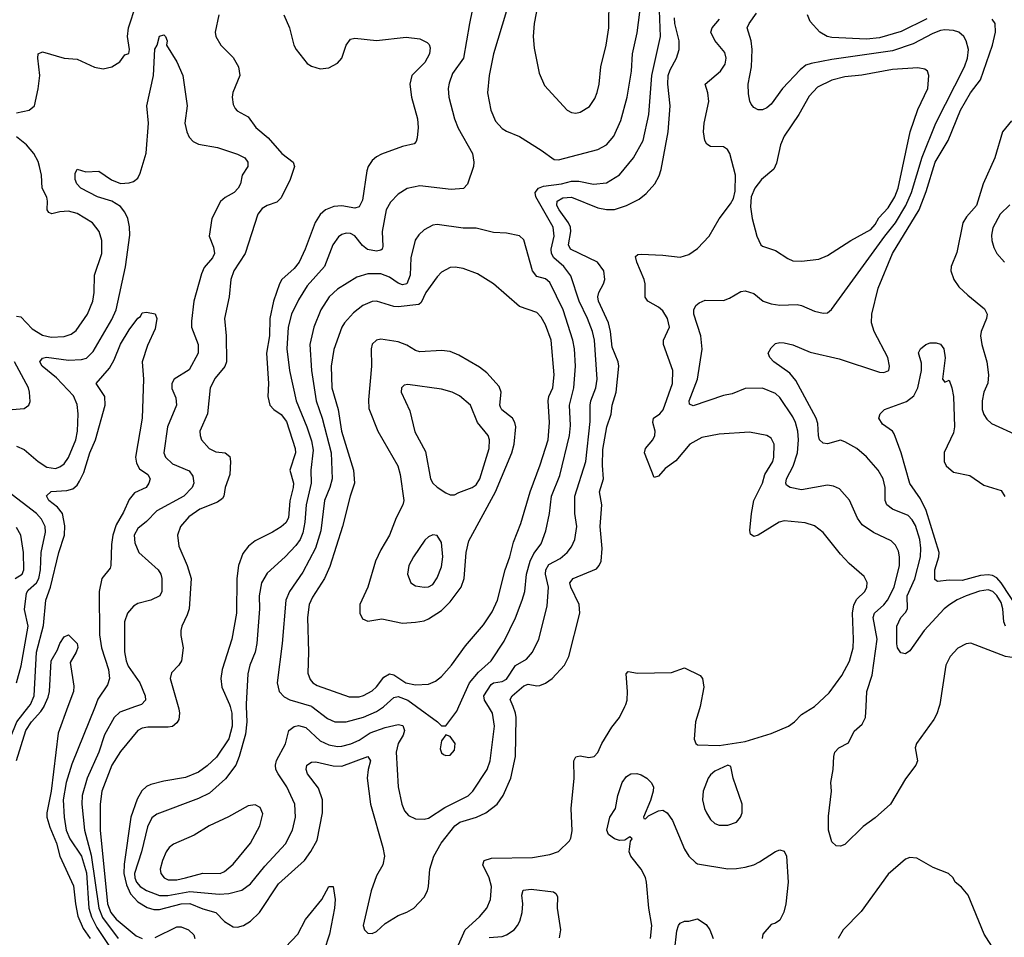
# Model space of a CAD drawing. Header units: inches. Extents: x 1682530 to 1839546, y 640742 to 791647.
# Tile 775 of 923: x 1782925 to 1787465, y 728936 to 733168. Entities that reach past the tile are written whole.
import ezdxf

# ---------------------------------------------------------------- set-up
doc = ezdxf.new("R2010")
doc.units = ezdxf.units.IN
doc.header["$MEASUREMENT"] = 0
doc.layers.add('B7782', color=7, linetype='Continuous')
doc.layers.add('B7783', color=7, linetype='Continuous')

msp = doc.modelspace()

# ---------------------------------------------------------------- linework, layer by layer
at = {"layer": 'B7782', "color": 5}
for points, elevation in [([(1782342.7, 730000), (1782425, 729965), (1782472.8, 729932.8), (1782627.4, 729867.4), (1782730, 729814.1), (1782790, 729797.3), (1782810, 729796), (1782830, 729799), (1782850, 729811), (1782870, 729834), (1782882.5, 729857.5), (1782911.4, 729930), (1782966.5, 730000)], 540), ([(1782910, 729750.8), (1782953.8, 729890), (1782979.6, 729930), (1783022.3, 729977.7), (1783037.2, 730000)], 520), ([(1783147.4, 730000), (1783102.9, 729877.1), (1783070.3, 729610), (1783049.8, 729510.2), (1783050.8, 729490), (1783064.1, 729444.1), (1783094.7, 729370), (1783110.5, 729310), (1783172.9, 729172.9), (1783181.9, 729090), (1783193.3, 729033.3), (1783217, 728977), (1783250, 728929.4)], 520), ([(1783272.4, 730000), (1783165.5, 729734.5), (1783138.9, 729650), (1783125.5, 729570), (1783130.5, 729489.5), (1783139.9, 729430), (1783156, 729390), (1783210.5, 729310.5), (1783232.6, 729232.6), (1783244.2, 729070), (1783255.4, 729030), (1783280.2, 728980.2), (1783390, 728817.3)], 540), ([(1783459.4, 730000), (1783386.5, 729973.5), (1783360.5, 729950), (1783316.1, 729870), (1783290.6, 729790), (1783236.6, 729670), (1783213.8, 729590), (1783211, 729550), (1783223.3, 729430), (1783254.9, 729314.9), (1783290.5, 729070), (1783306.6, 729026.6), (1783379, 728930)], 560), ([(1783656.3, 730000), (1783659.2, 729990), (1783662.5, 729970), (1783659.1, 729940.9), (1783650, 729924.4), (1783630, 729908.5), (1783610, 729904.3), (1783515.4, 729904.6), (1783490, 729899.8), (1783469.2, 729890), (1783390, 729792.8), (1783350.6, 729730), (1783304.5, 729610), (1783296.1, 729550), (1783295.8, 729430), (1783330, 729090), (1783345.4, 729050), (1783370, 729019), (1783462.1, 728942.1), (1783489.4, 728929.4)], 580), ([(1783895.2, 730000), (1783903.1, 729970), (1783904.7, 729910), (1783888.9, 729851.1), (1783833.2, 729766.8), (1783790, 729726.1), (1783750, 729697.5), (1783690, 729672.3), (1783590, 729655.7), (1783530, 729639.9), (1783510, 729630.5), (1783488.8, 729611.2), (1783466.8, 729573.2), (1783437.7, 729490), (1783406.9, 729273.1), (1783405.3, 729230), (1783417.4, 729177.4), (1783436.5, 729136.5), (1783470, 729099.7), (1783512.8, 729072.8), (1783543.8, 729063.8), (1783570, 729063.4), (1783669.8, 729090.2), (1783710, 729091.7), (1783770, 729066.9), (1783830.1, 729050.1), (1783870, 729008.6), (1783910, 728984.6), (1783930, 728982.5), (1783957.4, 728990), (1783990, 729010.8), (1784030.5, 729050), (1784118.4, 729181.6), (1784238, 729290), (1784268.1, 729331.9), (1784296.1, 729383.9), (1784321.9, 729510), (1784321.5, 729570), (1784302.9, 729622.9), (1784252.7, 729690), (1784245.6, 729710), (1784248.6, 729730), (1784270, 729743.5), (1784290, 729745), (1784370, 729726.8), (1784410, 729725.4), (1784530, 729768.9), (1784542.3, 729750), (1784531.3, 729710), (1784527.5, 729670), (1784541.9, 729550), (1784600.1, 729350), (1784607.2, 729310), (1784600.1, 729270), (1784570, 729218.7), (1784545.6, 729150), (1784508.5, 728990), (1784514.7, 728970), (1784530, 728954.7), (1784550, 728953.8), (1784570, 728962.9), (1784610, 728998.9), (1784670, 729036.9), (1784710, 729051.4), (1784743, 729070), (1784790, 729120.2), (1784805.7, 729150), (1784810.6, 729170), (1784815.9, 729250), (1784835, 729310), (1784867.7, 729370), (1784930.8, 729449.2), (1784953.8, 729466.2), (1785030.7, 729489.3), (1785074.2, 729510), (1785126.2, 729550), (1785154.7, 729590), (1785189.9, 729670.1), (1785211.2, 729770), (1785214, 729950), (1785211.2, 729970), (1785199.7, 730000)], 620), ([(1783969.1, 730000), (1783971.6, 729930), (1783966.8, 729873.2), (1783937.6, 729770), (1783921.5, 729730), (1783874.2, 729665.8), (1783799.8, 729600.2), (1783750, 729575.8), (1783556.6, 729503.4), (1783534.1, 729486), (1783514.5, 729445.5), (1783486.7, 729330), (1783454.5, 729230), (1783455.5, 729210), (1783462.9, 729190), (1783480.1, 729170), (1783510, 729151.6), (1783570, 729127.7), (1783607.8, 729127.8), (1783710, 729146.5), (1783845.4, 729134.6), (1783890, 729137.1), (1783950, 729153), (1783990, 729182.7), (1784055.5, 729264.5), (1784150, 729367.3), (1784183.2, 729430), (1784197.2, 729490), (1784193.9, 729550), (1784157, 729630), (1784116.1, 729690), (1784106.5, 729710), (1784104.5, 729730), (1784109.4, 729750.6), (1784150, 729828.5), (1784166.5, 729890), (1784190, 729908.6), (1784210, 729912), (1784243.8, 729903.8), (1784310, 729841.8), (1784350, 729823.8), (1784390, 729816.3), (1784410, 729816.8), (1784452.3, 729827.7), (1784490, 729845), (1784540.5, 729879.4), (1784610, 729902.9), (1784670, 729916.6), (1784692.2, 729912.2), (1784699.8, 729890), (1784692.5, 729867.5), (1784669.5, 729830), (1784660.9, 729790), (1784670.2, 729630), (1784686.9, 729550), (1784699.4, 729519.4), (1784717.1, 729497.1), (1784750, 729481.7), (1784790, 729480.8), (1784810, 729485.8), (1784885.8, 729534.2), (1784992.5, 729587.5), (1785014.5, 729610), (1785079.9, 729710), (1785095, 729750), (1785114.4, 729910), (1785105.2, 729970), (1785086.4, 730000)], 640), ([(1784272.2, 730000), (1784344.4, 729944.4), (1784378, 729930), (1784430, 729929.5), (1784510, 729951.1), (1784570, 729977.1), (1784601.8, 729998.2), (1784603.8, 730000)], 660), ([(1784755.4, 730000), (1784851, 729930), (1784870, 729911), (1784890, 729911), (1784941, 729979), (1784950.3, 730000)], 660), ([(1784930, 728859.6), (1784979.6, 728970), (1785044.6, 729030), (1785079.1, 729070), (1785095.8, 729110), (1785099.9, 729170), (1785089.9, 729210), (1785060.7, 729270), (1785066.2, 729290), (1785099.7, 729300.3), (1785290, 729303.5), (1785370, 729317.8), (1785410, 729331.6), (1785459.4, 729380.6), (1785466.4, 729393.6), (1785472.7, 729427.3), (1785468, 729530), (1785480.9, 729670), (1785479.8, 729750), (1785490, 729768.5), (1785495.3, 729770), (1785510, 729772.3), (1785550, 729765.6), (1785574, 729770), (1785590, 729788.7), (1785608.6, 729830), (1785654.9, 729905.1), (1785691.4, 729950), (1785715.7, 730000)], 580), ([(1786062.1, 730000), (1786060.2, 729990), (1786041.2, 729930), (1786035.5, 729850), (1786042.8, 729830), (1786050, 729824), (1786150, 729819.6), (1786270, 729838.2), (1786390, 729876.3), (1786470.4, 729909.6), (1786498, 729930), (1786530, 729962.7), (1786589.6, 730000)], 580), ([(1787164.9, 730000), (1787154.1, 729965.9), (1787140.2, 729939.8), (1787060.2, 729830), (1787053.8, 729810), (1787064.2, 729750), (1787057, 729730), (1787010, 729667), (1786939.6, 729550), (1786870, 729487.3), (1786813.7, 729446.3), (1786730, 729363.7), (1786710, 729356), (1786690, 729357.2), (1786670, 729375.3), (1786654, 729430), (1786653.8, 729493.8), (1786668.3, 729610), (1786664.4, 729650), (1786676.4, 729710), (1786678.2, 729770), (1786683.5, 729790), (1786701.3, 729810), (1786746.8, 729833.2), (1786773, 729887), (1786810, 729918.7), (1786825, 729950), (1786827.6, 730000)], 560), ([(1785834.3, 728930), (1785840.4, 728990), (1785826.3, 729070), (1785814.7, 729190), (1785810, 729211.6), (1785790.8, 729250), (1785743.5, 729310), (1785735.9, 729330), (1785740.7, 729379.3), (1785748.7, 729390), (1785738.6, 729398.6), (1785715.9, 729384.1), (1785690, 729381.8), (1785668.2, 729390), (1785640.5, 729410), (1785632.6, 729430), (1785646.6, 729490), (1785671.6, 729530), (1785683.1, 729590), (1785703.5, 729650), (1785723.2, 729676.8), (1785742.7, 729690), (1785770, 729691.6), (1785790, 729685.5), (1785817.2, 729670), (1785836.5, 729650), (1785847.1, 729630), (1785846.2, 729610), (1785833.7, 729566.4), (1785801.6, 729490), (1785802.8, 729482.8), (1785810, 729481.6), (1785824.4, 729495.6), (1785870, 729518.2), (1785890, 729522.2), (1785910, 729510.2), (1785934.6, 729474.6), (1785990, 729341.5), (1786010, 729309.2), (1786040.4, 729280.4), (1786050, 729275.2), (1786190, 729252.2), (1786230, 729253.2), (1786270, 729258.5), (1786310, 729270.3), (1786336.8, 729283.2), (1786410, 729331.8), (1786430, 729339.5), (1786450, 729333), (1786460.3, 729310), (1786467.6, 729190), (1786457.6, 729090), (1786448.7, 729051.3), (1786430, 729014), (1786410, 729001.2), (1786390, 728995.1), (1786352.2, 728950), (1786349.1, 728930)], 560), ([(1787418, 728878), (1787372.3, 728950), (1787299, 729130), (1787267, 729167), (1787239, 729190), (1787228.7, 729210), (1787208, 729230), (1787137.2, 729257.2), (1787061.1, 729301.1), (1787030, 729304.4), (1787010, 729296.4), (1786930, 729227.6), (1786805.1, 729054.9), (1786722.6, 728970), (1786698.9, 728930)], 580), ([(1784150, 728889.7), (1784207, 728950), (1784242.2, 729017.8), (1784318.4, 729110), (1784349.9, 729170), (1784370, 729170.2), (1784379.2, 729110), (1784376.1, 729070), (1784353.6, 728950), (1784327.1, 728870)], 580), ([(1785090, 728935.1), (1785150, 728939.8), (1785170, 728946.4), (1785204.5, 728970), (1785220.2, 728990), (1785230.5, 729010), (1785241.6, 729050), (1785244.3, 729090), (1785239.8, 729130), (1785247.1, 729152.9), (1785282.6, 729157.4), (1785385.7, 729145.7), (1785397.8, 729137.8), (1785404.6, 729124.6), (1785403, 729070), (1785418.5, 728970), (1785413.2, 728933.2)], 560), ([(1785944.8, 728870), (1785954.9, 728965.1), (1785962, 728990), (1785970, 729000.7), (1785990, 729010.6), (1786010, 729010.7), (1786050, 729021), (1786090, 728994), (1786107.3, 728970), (1786123, 728930)], 540), ([(1783550, 728935.3), (1783650, 728983.3), (1783670, 728984.2), (1783703.3, 728970), (1783727.3, 728947.3), (1783732.2, 728930)], 580)]:
    msp.add_lwpolyline(points, dxfattribs=dict(at, elevation=elevation))
for points, elevation in [([(1784890, 729868.7), (1784870, 729842), (1784864.2, 729804.2), (1784870, 729786.8), (1784879.3, 729779.3), (1784890, 729773.4), (1784910, 729776.3), (1784930, 729798.8), (1784932.6, 729830), (1784910, 729861.2)], 660), ([(1786190, 729729.2), (1786130, 729701.5), (1786110, 729685.1), (1786099.1, 729670), (1786076, 729610), (1786073.8, 729570), (1786082.3, 729530), (1786091.7, 729510), (1786110, 729479.3), (1786130, 729461.1), (1786150, 729453.1), (1786190, 729452.9), (1786230, 729467.2), (1786248.2, 729490), (1786256.4, 729510), (1786256.8, 729550), (1786214, 729670), (1786204, 729724)], 580), ([(1784010, 729546), (1783978, 729542), (1783888.2, 729491.8), (1783798.7, 729450), (1783730, 729406.3), (1783634.3, 729365.7), (1783614.9, 729350), (1783600.7, 729330), (1783583, 729290), (1783572.8, 729250), (1783576.5, 729230), (1783591.5, 729210), (1783610, 729200.8), (1783650, 729200.1), (1783690, 729209.3), (1783770, 729230.8), (1783850, 729230.1), (1783870, 729239.4), (1783910, 729273), (1783989, 729370), (1784032.4, 729450), (1784045.4, 729505.4), (1784033.6, 729533.6)], 660)]:
    msp.add_lwpolyline(points, close=True, dxfattribs=dict(at, elevation=elevation))
at = {"layer": 'B7783', "color": 5}
for points, elevation in [([(1785325.2, 733294.8), (1785297.7, 733150), (1785292, 733090), (1785296.7, 733036.7), (1785321, 732921), (1785344.8, 732864.8), (1785450, 732750.2), (1785470, 732739.7), (1785490, 732736.5), (1785510, 732740.7), (1785552.2, 732767.8), (1785576.2, 732803.8), (1785587.9, 732832.1), (1785597, 732870), (1785604.9, 732950), (1785629.8, 733050.2), (1785641.3, 733130), (1785642.8, 733270)], 680), ([(1782910, 732737.5), (1782968.9, 732751.1), (1782992.6, 732770), (1783010.7, 732849.3), (1783017.4, 732910), (1783008.4, 732990), (1783010, 733010.7), (1783030, 733019.5), (1783130, 732990.3), (1783190, 732984.9), (1783270, 732948.2), (1783310, 732940.7), (1783350, 732950.7), (1783387, 732973), (1783410, 733006), (1783428.9, 733011.1), (1783431.2, 733030), (1783421.5, 733090), (1783426, 733130), (1783462.2, 733237.8)], 580), ([(1785169.1, 733209.1), (1785109.3, 733010), (1785090.2, 732910.2), (1785081.6, 732830), (1785097.5, 732750), (1785119.5, 732699.5), (1785150, 732665.5), (1785170, 732652.9), (1785230, 732628.8), (1785330, 732566.3), (1785390, 732522.4), (1785410, 732521.6), (1785590, 732568.7), (1785630, 732590.2), (1785664.2, 732630), (1785697.4, 732702.6), (1785726.5, 732810), (1785745.6, 732930), (1785751.1, 733010), (1785772.4, 733107.6), (1785789.9, 733250)], 660), ([(1785012, 733210), (1784998.5, 733150), (1784971.8, 732990), (1784920.6, 732919.4), (1784904.9, 732875.1), (1784901.3, 732850), (1784903.7, 732810), (1784929.4, 732710), (1784947.2, 732667.2), (1785012.4, 732550), (1785019.1, 732510), (1785016.9, 732490), (1784990.2, 732409.8), (1784971, 732389), (1784914.8, 732385.2), (1784770, 732402), (1784711, 732389), (1784670, 732363.5), (1784634.1, 732325.9), (1784615.4, 732290), (1784595.9, 732190), (1784598.9, 732121), (1784596.9, 732110), (1784590, 732104.4), (1784570, 732100.2), (1784528.5, 732108.5), (1784505.8, 732125.8), (1784470, 732171.3), (1784450, 732181.4), (1784430, 732183.2), (1784410, 732177), (1784394.3, 732165.7), (1784369.5, 732130), (1784330.8, 732030), (1784250, 731939.8), (1784210, 731875.1), (1784177.6, 731810), (1784163.6, 731750), (1784156.6, 731650), (1784169.6, 731550), (1784199.3, 731410), (1784248.4, 731290), (1784270, 731224.6), (1784277.9, 731182.1), (1784267.9, 731090), (1784269.6, 731030), (1784245.3, 730930), (1784239.1, 730850), (1784230, 730801.1), (1784217.7, 730770), (1784198.1, 730741.9), (1784149.3, 730690.7), (1784065.5, 730614.5), (1784040.5, 730570), (1784029.5, 730510), (1784030.1, 730449.9), (1784018.1, 730290), (1784010.1, 730250), (1783986.9, 730190), (1783977.4, 730150), (1783968.7, 730011.3), (1783969.1, 730000)], 640), ([(1785086.4, 730000), (1785067.6, 730030), (1785065.6, 730050), (1785098.9, 730101.1), (1785110, 730109.2), (1785150, 730115.7), (1785170, 730126.9), (1785211.3, 730188.7), (1785261.5, 730218.5), (1785289.4, 730250.6), (1785319.1, 730310), (1785357, 730463), (1785363.1, 730550), (1785349.9, 730609.9), (1785350.4, 730630), (1785364.5, 730655.5), (1785417.8, 730682.2), (1785449.8, 730710), (1785470, 730736.9), (1785485.2, 730770), (1785493.8, 730830), (1785484.7, 730890), (1785484.7, 730970), (1785535.7, 731130), (1785555.2, 731315.2), (1785555.1, 731390), (1785558.3, 731410), (1785580.8, 731470), (1785587.5, 731510), (1785574.8, 731690), (1785566.6, 731730), (1785543.2, 731790), (1785504, 731870), (1785466, 731986), (1785434.6, 732030), (1785388.6, 732070), (1785376.4, 732090), (1785375.2, 732110), (1785388.9, 732170), (1785384.1, 732210), (1785304.7, 732350), (1785301.6, 732370), (1785316.4, 732390), (1785340.3, 732399.7), (1785423.6, 732410), (1785470, 732423.5), (1785503.1, 732423.1), (1785570.5, 732409.4), (1785630, 732415.9), (1785690, 732452.1), (1785755.4, 732530), (1785799.5, 732610), (1785826.5, 732730), (1785839.9, 732910), (1785879.9, 733090), (1785874.5, 733210)], 640), ([(1786827.6, 730000), (1786831.3, 730070), (1786856, 730144), (1786878, 730310), (1786859.9, 730410), (1786866.8, 730430), (1786910, 730468.8), (1786926.7, 730490), (1786957.6, 730550), (1786981, 730650), (1786981.9, 730690), (1786976.4, 730716.4), (1786963.5, 730743.5), (1786943.5, 730763.5), (1786862.1, 730802.1), (1786810, 730837.3), (1786788.7, 730868.7), (1786751.1, 730951.1), (1786704.5, 731004.5), (1786677, 731017), (1786650, 731020.7), (1786530, 730999.9), (1786478, 731010), (1786461.3, 731021.3), (1786457.2, 731030), (1786460.6, 731050), (1786491.3, 731108.7), (1786511.9, 731170), (1786516.4, 731230), (1786513.3, 731270), (1786502.9, 731310), (1786490, 731335.5), (1786430, 731425.1), (1786410, 731443.5), (1786350, 731468.8), (1786270, 731467), (1786210, 731442.2), (1786170, 731434), (1786030, 731386.3), (1786013.8, 731393.8), (1786011.2, 731410), (1786049.9, 731510), (1786072.3, 731647.7), (1786065.7, 731710), (1786034, 731810), (1786033.5, 731830), (1786042.9, 731850), (1786057.7, 731862.3), (1786086.2, 731873.8), (1786170, 731872.6), (1786197.3, 731882.7), (1786250, 731913.7), (1786270, 731917.6), (1786310, 731904.4), (1786353.4, 731870), (1786390, 731856.5), (1786430, 731851.7), (1786510, 731854.7), (1786530, 731850.2), (1786590, 731823.2), (1786630, 731813.8), (1786650, 731816), (1786668.3, 731831.7), (1786914, 732170), (1786962.9, 732230), (1787011, 732310), (1787037, 732370), (1787086.4, 732533.6), (1787148.7, 732690), (1787282, 732950), (1787295.5, 732990), (1787299.5, 733030), (1787289.8, 733070), (1787278, 733090), (1787254.7, 733110), (1787230, 733118.5), (1787190, 733121.1), (1787170, 733117), (1787136.1, 733103.9), (1787044.3, 733055.7), (1786950, 733023.5), (1786670, 732983.7), (1786574, 732966), (1786550, 732957.2), (1786523.8, 732936.2), (1786442.2, 732850), (1786390, 732778), (1786370, 732760.5), (1786350, 732751.5), (1786330, 732751.6), (1786310, 732762.9), (1786298.2, 732778.2), (1786291.1, 732791.1), (1786285.2, 732825.2), (1786284, 732870), (1786299.6, 732950), (1786302.4, 733030), (1786298, 733070), (1786279.8, 733130), (1786287.8, 733150), (1786323, 733197)], 560), ([(1783843.2, 733190), (1783826.7, 733110), (1783829, 733090), (1783851.8, 733050), (1783910, 732993.1), (1783934.2, 732950), (1783939.3, 732910), (1783907.5, 732832.5), (1783904.7, 732810), (1783910, 732776), (1783918.4, 732758.4), (1783927.8, 732747.8), (1783978.9, 732718.9), (1784014.6, 732670), (1784070, 732622.4), (1784134.2, 732550), (1784186, 732510), (1784192.1, 732490), (1784171.4, 732430), (1784130, 732346.5), (1784110, 732326.5), (1784065.7, 732310), (1784043.7, 732296.3), (1784022.8, 732270), (1783963.9, 732090), (1783912.2, 732010), (1783897.9, 731970), (1783891.6, 731890), (1783869.5, 731790), (1783876.4, 731710), (1783878.7, 731590), (1783871.2, 731568.8), (1783826.1, 731513.9), (1783803.6, 731470), (1783790.8, 731350), (1783756.2, 731270), (1783756.5, 731250), (1783763.6, 731230), (1783799, 731190), (1783830, 731174.2), (1783872.7, 731170), (1783893.7, 731153.7), (1783897.7, 731130), (1783894.2, 731070), (1783872.5, 731010), (1783866.7, 730970), (1783860.3, 730959.7), (1783837, 730943), (1783755.9, 730910), (1783705.1, 730874.9), (1783666.8, 730830), (1783653.4, 730790), (1783659, 730739), (1783697.3, 730650), (1783715.7, 730590), (1783706, 730450), (1783697.7, 730422.3), (1783671.9, 730370), (1783668, 730350), (1783667.9, 730327.9), (1783678.9, 730270), (1783671.5, 730210), (1783659.1, 730190), (1783625.3, 730154.7), (1783618.8, 730130), (1783656.3, 730000)], 580), ([(1784143, 733190), (1784168.6, 733130), (1784188.4, 733050), (1784200.2, 733030), (1784250, 732966), (1784270, 732953.4), (1784310, 732940.3), (1784350, 732944.9), (1784390, 732967.2), (1784410, 732990.4), (1784430, 733050.4), (1784450, 733077.6), (1784470, 733081.8), (1784570, 733072), (1784707.1, 733087.1), (1784770, 733079.5), (1784803.1, 733063.1), (1784812.8, 733052.8), (1784817.8, 733037.7), (1784814.2, 733010), (1784792.5, 732970), (1784733.2, 732910), (1784723.5, 732870), (1784731, 732810), (1784759.7, 732710), (1784762.9, 732670), (1784758, 732622), (1784753.8, 732606.2), (1784744.4, 732595.6), (1784690, 732582.5), (1784593.2, 732546.8), (1784570, 732535.5), (1784550, 732518.5), (1784532.1, 732490), (1784525.7, 732470), (1784505, 732335), (1784490, 732304.8), (1784470, 732298.1), (1784410, 732308.7), (1784373.7, 732306.3), (1784334.6, 732290), (1784310.6, 732269.4), (1784287.4, 732232.6), (1784241.8, 732110), (1784214.4, 732050), (1784190, 732020.6), (1784133.2, 731970), (1784123, 731950), (1784094.7, 731870), (1784078.9, 731790), (1784076.2, 731710), (1784063.7, 731630), (1784072.3, 731490), (1784069.4, 731430), (1784078.4, 731390), (1784096.2, 731370), (1784130, 731346.1), (1784154.7, 731314.7), (1784195.9, 731190), (1784196.6, 731170), (1784170.9, 731090), (1784186.9, 731030), (1784186.5, 731010), (1784170.7, 730949.3), (1784164.7, 730870), (1784152.8, 730847.2), (1784130, 730829.2), (1784090, 730803.9), (1784010, 730764.1), (1783979.7, 730740.3), (1783954.3, 730705.7), (1783933.5, 730650), (1783925.5, 730590), (1783924, 730430), (1783902.5, 730310), (1783859.1, 730170), (1783853.2, 730130), (1783857.5, 730090), (1783892.6, 730010), (1783895.2, 730000)], 620), ([(1785199.7, 730000), (1785187.2, 730032.8), (1785196.3, 730050), (1785250, 730094.8), (1785270, 730103.7), (1785310, 730095.1), (1785323.3, 730096.7), (1785350, 730107.3), (1785380.3, 730130), (1785437.8, 730190), (1785456.8, 730230), (1785507.5, 730430), (1785504.2, 730470), (1785465.9, 730550), (1785462.3, 730570), (1785477.7, 730590), (1785584.3, 730635.7), (1785597, 730650), (1785605.7, 730670), (1785611, 730729), (1785601.3, 730830), (1785609.4, 730930), (1785598, 730990), (1785616.6, 731050), (1785611.6, 731111.6), (1785613.9, 731186.1), (1785631.8, 731290), (1785651.7, 731348.3), (1785657.2, 731390), (1785674.5, 731450), (1785688.3, 731570), (1785684.7, 731590), (1785657.1, 731657.1), (1785649.2, 731729.2), (1785639.9, 731770), (1785593.3, 731870), (1785590.8, 731890), (1785594.9, 731910), (1785617.2, 731950), (1785623, 731970), (1785618.5, 732010), (1785589.8, 732050), (1785465.2, 732110), (1785454.9, 732130), (1785466.6, 732190), (1785464.9, 732210), (1785456, 732230), (1785412.1, 732290), (1785402.2, 732310), (1785402.5, 732330), (1785430, 732345.4), (1785470, 732348.9), (1785590, 732299.9), (1785630, 732291.5), (1785667.1, 732292.9), (1785723, 732310), (1785780.8, 732339.2), (1785813.9, 732366), (1785852.8, 732410), (1785873.2, 732446.8), (1785883.3, 732476.7), (1785915.7, 732650), (1785924.6, 732770), (1785913.3, 732870), (1785914.9, 732910), (1785923.6, 732936.4), (1785953.2, 732990), (1785966.2, 733030), (1785965.8, 733070), (1785945.1, 733150), (1785944.5, 733175.5)], 620), ([(1786589.6, 730000), (1786590, 730000.2), (1786656.8, 730063.2), (1786716.2, 730143.8), (1786750.9, 730209.1), (1786767.3, 730270), (1786769.9, 730310.1), (1786764.9, 730430), (1786771.1, 730468.9), (1786785.4, 730494.6), (1786822, 730530), (1786831.7, 730550), (1786832.5, 730572.5), (1786819.1, 730599.1), (1786750, 730659.8), (1786710, 730702.7), (1786630, 730803.1), (1786590, 730833.1), (1786547.4, 730847.4), (1786450, 730856), (1786427.4, 730850), (1786330, 730790.7), (1786310, 730784.1), (1786294.3, 730794.3), (1786291.7, 730811.7), (1786298.8, 730890), (1786309.9, 730950.1), (1786349.9, 731030.2), (1786360.6, 731070), (1786397.9, 731130), (1786402.1, 731150), (1786403.1, 731210), (1786390, 731237), (1786370, 731249.6), (1786290, 731264.8), (1786150, 731256.2), (1786070, 731241.2), (1786015.5, 731210), (1785950, 731133.7), (1785901.9, 731098.1), (1785870, 731062.8), (1785850, 731056.9), (1785806.2, 731170), (1785810.7, 731190), (1785843.9, 731230), (1785852.8, 731250), (1785855.5, 731270), (1785845, 731310), (1785847.1, 731330), (1785876.5, 731350), (1785892.2, 731367.8), (1785935, 731490), (1785935.8, 731550), (1785893.2, 731670), (1785893.3, 731690), (1785920.8, 731750), (1785912.2, 731790), (1785890, 731825.1), (1785870, 731842.3), (1785822, 731870), (1785808.3, 731888.3), (1785808.7, 731950), (1785804.1, 731970), (1785770.5, 732050), (1785765, 732075), (1785774.6, 732085.4), (1785790, 732086), (1785890, 732081.6), (1785970, 732072.2), (1786010, 732084.2), (1786050, 732112.6), (1786103.8, 732170), (1786150, 732248.7), (1786202.4, 732317.6), (1786216.3, 732343.7), (1786223.3, 732376.7), (1786224.8, 732450), (1786198.7, 732550), (1786188.8, 732568.8), (1786170, 732581.7), (1786110, 732582.7), (1786093.2, 732593.2), (1786084.1, 732610), (1786077.9, 732650), (1786081.7, 732690), (1786103.2, 732790), (1786098, 732830), (1786086.3, 732870), (1786157, 732930), (1786177.1, 732962.9), (1786182.4, 732990), (1786175.6, 733015.6), (1786130, 733072.3), (1786111.1, 733110), (1786117.4, 733130), (1786151, 733170)], 580), ([(1787470.5, 730370), (1787462.2, 730390), (1787457.9, 730450), (1787450, 730480.2), (1787430, 730512.4), (1787412, 730530), (1787390, 730538.4), (1787350, 730532.5), (1787289.1, 730510), (1787247.3, 730492.7), (1787213.8, 730470), (1787187.3, 730450), (1787095.7, 730350), (1787030, 730257.4), (1787010, 730243.1), (1786987.5, 730247.5), (1786973.1, 730270), (1786968.9, 730288.9), (1786969.9, 730370), (1786987.1, 730410), (1787010, 730433.7), (1787019.2, 730450), (1787017.6, 730510), (1787051.7, 730588.3), (1787079.1, 730690), (1787080.4, 730730), (1787075.2, 730770), (1787055.5, 730835.5), (1787040.8, 730860.8), (1787021.1, 730881.1), (1786949.6, 730910), (1786923.1, 730930), (1786915, 730950), (1786915.7, 731010), (1786907.1, 731050), (1786883.1, 731090), (1786830, 731152), (1786785.1, 731190), (1786730, 731221.4), (1786710, 731227.8), (1786650, 731211.5), (1786630, 731215.3), (1786612.9, 731230), (1786607.7, 731250), (1786605, 731305), (1786596.7, 731330), (1786503, 731503), (1786476.7, 731536.7), (1786402.4, 731590), (1786384.4, 731610), (1786376.4, 731630), (1786390, 731654), (1786410, 731673.8), (1786430, 731679.1), (1786450, 731677.2), (1786490, 731668.3), (1786570, 731633.7), (1786703.3, 731603.4), (1786890, 731542), (1786910, 731540.4), (1786931.8, 731550), (1786935.8, 731570), (1786928.5, 731610), (1786865, 731730), (1786852.2, 731770), (1786854.6, 731810), (1786882.8, 731930), (1786949.8, 732089.8), (1787072.9, 732290), (1787105.1, 732374.9), (1787145.9, 732510), (1787206.4, 732610), (1787262.3, 732750), (1787309, 732831), (1787355.4, 732890), (1787410.9, 733050), (1787423.9, 733110), (1787423.1, 733150), (1787408.4, 733170)], 540), ([(1787108.1, 733171.9), (1786990, 733113), (1786890, 733084.1), (1786830, 733077.9), (1786670, 733086.2), (1786648.7, 733090), (1786614, 733110), (1786570, 733159.3), (1786557.6, 733190)], 540), ([(1782910, 731200.1), (1782945.7, 731185.7), (1783010.2, 731130), (1783050, 731103.3), (1783090, 731098.1), (1783110, 731105), (1783130, 731119.3), (1783150, 731147.9), (1783183.4, 731230), (1783191.6, 731270), (1783194.4, 731350), (1783190, 731392.3), (1783172.8, 731432.8), (1783095.4, 731515.4), (1783029.1, 731570), (1783018.2, 731590), (1783030, 731606), (1783049.4, 731610.6), (1783150, 731596.6), (1783210, 731599.8), (1783232.8, 731607.2), (1783263.4, 731636.6), (1783350, 731784.7), (1783369.9, 731830.1), (1783412.8, 732027.2), (1783433.3, 732173.3), (1783431.6, 732211.6), (1783423.9, 732250), (1783410, 732279.2), (1783390, 732306.2), (1783350, 732331.2), (1783284.4, 732350), (1783207.7, 732390), (1783188.8, 732410), (1783180.9, 732430), (1783181, 732459), (1783190, 732478), (1783230, 732466.4), (1783290, 732468.5), (1783348.4, 732428.4), (1783390, 732412.9), (1783430, 732414.6), (1783450, 732421.4), (1783470, 732436.9), (1783480.9, 732459.1), (1783507.6, 732552.4), (1783518.3, 732690), (1783511.4, 732770), (1783542, 732910), (1783548.9, 733031.1), (1783558.7, 733050), (1783570, 733091), (1783590, 733098), (1783598, 733090), (1783604.7, 733070), (1783602, 733050), (1783650, 732973.4), (1783678, 732910), (1783697.7, 732770), (1783686.9, 732690), (1783695.1, 732650), (1783706, 732626), (1783725.4, 732605.4), (1783750, 732593.8), (1783837.4, 732577.4), (1783930, 732547.7), (1783963.8, 732530), (1783977.1, 732510), (1783977.1, 732490), (1783950.5, 732450), (1783942.4, 732410), (1783932.2, 732390), (1783914, 732370), (1783872.1, 732348), (1783851, 732329), (1783810.2, 732250), (1783798.5, 732170), (1783818.6, 732118.6), (1783822.7, 732090), (1783814.2, 732070), (1783776, 732024), (1783763.8, 731996.2), (1783728.4, 731870), (1783716.9, 731776.9), (1783717.6, 731750), (1783747.6, 731670), (1783747.3, 731630), (1783707.2, 731552.8), (1783637.3, 731510), (1783626.3, 731490), (1783626.5, 731466.5), (1783644.4, 731424.4), (1783648.7, 731390), (1783607.1, 731290), (1783590.2, 731170), (1783597.8, 731150), (1783630, 731119), (1783706.6, 731086.6), (1783722.7, 731062.7), (1783727.2, 731030), (1783720.2, 731010), (1783681.5, 730970), (1783557.5, 730902.5), (1783510, 730852.7), (1783470, 730820.3), (1783452.4, 730790), (1783455.4, 730755.4), (1783474, 730710), (1783563, 730630), (1783575.9, 730610), (1783579.8, 730590), (1783580.2, 730530), (1783571.1, 730510), (1783530, 730490.6), (1783470, 730474.9), (1783450, 730462.6), (1783421.4, 730430), (1783408.8, 730390), (1783407.8, 730252.2), (1783415.8, 730210), (1783425.6, 730185.6), (1783478.6, 730110), (1783504.1, 730050), (1783505.8, 730030), (1783486.9, 730010), (1783459.4, 730000)], 560), ([(1787498.1, 732701.9), (1787456.4, 732650), (1787421.8, 732530), (1787367.7, 732410), (1787337.1, 732310), (1787290, 732258), (1787273.8, 732230), (1787245.9, 732094.1), (1787219.3, 732030), (1787218.5, 732010), (1787231.8, 731970), (1787256, 731936), (1787296.4, 731896.4), (1787373.7, 731833.7), (1787386, 731810), (1787383.2, 731790), (1787357.8, 731730), (1787354.7, 731710), (1787360.6, 731670), (1787384.1, 731590), (1787391.5, 731530), (1787388.7, 731491.3), (1787370.9, 731449.1), (1787363, 731410), (1787363.2, 731370), (1787370, 731346.4), (1787384.6, 731324.6), (1787405.4, 731305.4), (1787526.7, 731250)], 540), ([(1782910, 731800.9), (1782930, 731796.5), (1782982.6, 731742.6), (1783030, 731713.1), (1783070, 731702.7), (1783130, 731706.1), (1783162.7, 731717.3), (1783186.1, 731733.9), (1783238.3, 731810), (1783262.8, 731870), (1783268.7, 731910), (1783270.5, 731990), (1783303.2, 732090), (1783304.1, 732150), (1783291, 732191), (1783260.4, 732230), (1783190, 732273.2), (1783150, 732285.2), (1783110, 732282), (1783072.5, 732272.5), (1783058.8, 732278.8), (1783051.1, 732290), (1783053.7, 732330), (1783049.9, 732349.8), (1783028.9, 732390), (1783025.6, 732450), (1783017.1, 732490), (1783010, 732514), (1782990.8, 732550), (1782956.8, 732590), (1782910, 732628.1)], 580), ([(1787490, 732313.7), (1787445.8, 732270), (1787412.5, 732207.5), (1787406.5, 732173.5), (1787407.8, 732150), (1787416.4, 732116.4), (1787430.3, 732090), (1787465.3, 732050)], 560), ([(1784950.3, 730000), (1784998.7, 730110), (1785040.8, 730159.2), (1785098.5, 730210), (1785158.8, 730301.2), (1785211.2, 730408.8), (1785241.9, 730490), (1785253.7, 730530), (1785261.1, 730610), (1785278.7, 730670), (1785294.9, 730705.1), (1785329.5, 730750.5), (1785351.2, 730810), (1785368.5, 730890), (1785377.1, 730970), (1785415.3, 731064.7), (1785460.2, 731250), (1785464.6, 731295.4), (1785459.9, 731390), (1785480.1, 731470), (1785488.2, 731570), (1785482.9, 731650), (1785475.7, 731690), (1785430.4, 731830), (1785370, 731955.1), (1785350, 731972.2), (1785310, 731983.7), (1785290, 732009.7), (1785250, 732151.8), (1785230, 732171.3), (1785170, 732183.5), (1785110, 732186.2), (1785030, 732206.4), (1784970, 732206.6), (1784850, 732223.1), (1784830, 732220.4), (1784790, 732199.2), (1784765.1, 732174.9), (1784748.9, 732151.1), (1784728.3, 732070), (1784725.1, 731990), (1784710, 731949), (1784690, 731944.5), (1784670, 731952.4), (1784630, 731980.6), (1784590, 731995.1), (1784530, 731994.9), (1784480.1, 731979.9), (1784390, 731924.7), (1784352.5, 731890), (1784313, 731830), (1784280.9, 731750), (1784262.9, 731670), (1784270.1, 731550), (1784292.2, 731410), (1784320.1, 731330), (1784360.5, 731170), (1784366.1, 731050), (1784355.7, 731010), (1784329.7, 730950), (1784313, 730810), (1784289.1, 730730.9), (1784230, 730620.3), (1784169.4, 730530), (1784152.6, 730490), (1784135.3, 730290), (1784111.8, 730110), (1784121.6, 730070), (1784144.3, 730044.3), (1784171.2, 730031.2), (1784270, 730001.7), (1784272.2, 730000)], 660), ([(1782966.5, 730000), (1782974.3, 730010), (1782992.5, 730050), (1783001.9, 730250), (1783034.2, 730374.2), (1783045.3, 730490), (1783066.4, 730550), (1783106, 730710), (1783131.6, 730790), (1783133, 730833), (1783121.7, 730890), (1783099.3, 730919.3), (1783059.2, 730950), (1783048.5, 730971.5), (1783070, 730992.3), (1783143, 730997), (1783170, 731004.1), (1783190, 731021.5), (1783200.8, 731039.2), (1783220.8, 731079.2), (1783247.7, 731170), (1783274.2, 731230), (1783319.2, 731390), (1783318, 731430), (1783278.3, 731490), (1783338.8, 731561.2), (1783360.5, 731599.5), (1783390, 731671.4), (1783430, 731736.5), (1783470, 731790.4), (1783481.3, 731798.7), (1783490, 731816), (1783510, 731818), (1783550, 731811.3), (1783557.3, 731790), (1783550, 731742), (1783514.9, 731665.1), (1783490.3, 731590), (1783496, 731510), (1783490.2, 731330), (1783458.5, 731150), (1783463, 731123), (1783476.7, 731096.7), (1783516.4, 731070), (1783526, 731050), (1783520.3, 731030), (1783507.7, 731010), (1783454.1, 730985.9), (1783430, 730955.1), (1783403.8, 730896.2), (1783370, 730838.4), (1783354.1, 730790), (1783347.8, 730747.8), (1783345.5, 730650), (1783341.5, 730638.5), (1783304.1, 730590), (1783291, 730530), (1783293.3, 730330), (1783302.7, 730270), (1783334.3, 730170), (1783339.2, 730130), (1783330, 730100.5), (1783286, 730034), (1783272.4, 730000)], 540), ([(1787530, 730449.1), (1787451, 730571), (1787430, 730593.1), (1787410, 730603.8), (1787390, 730607.9), (1787355.9, 730604.1), (1787270, 730581.3), (1787210, 730583), (1787156.6, 730576.6), (1787145.3, 730585.3), (1787145.2, 730630), (1787163.2, 730690), (1787164.8, 730710), (1787104.1, 730904.1), (1787077.8, 730957.8), (1787028.7, 731028.7), (1786989.4, 731170), (1786957.6, 731257.6), (1786950, 731269.7), (1786902.7, 731302.7), (1786887.1, 731330), (1786892.1, 731350), (1786912.6, 731370), (1787013.2, 731406.8), (1787047.8, 731432.2), (1787065.6, 731470), (1787083.4, 731550), (1787083.4, 731583.4), (1787068.9, 731631.1), (1787079, 731650), (1787102.7, 731670), (1787123.2, 731676.8), (1787150, 731677.4), (1787170.6, 731670.6), (1787185.5, 731650), (1787191.7, 731608.3), (1787180.7, 731510), (1787190, 731496), (1787210, 731504.7), (1787223, 731470), (1787230.3, 731430), (1787235.4, 731290), (1787230, 731262), (1787188.2, 731171.8), (1787188.1, 731130), (1787196.5, 731110), (1787230, 731080.2), (1787305.8, 731065.8), (1787370, 731020.9), (1787450, 730997), (1787467.9, 730967.9)], 520), ([(1782890.8, 731369.2), (1782945.9, 731374.1), (1782967.3, 731390), (1782973.1, 731406.9), (1782970.9, 731449.1), (1782965, 731470), (1782901.6, 731590)], 580), ([(1782910.7, 730109.3), (1782932.3, 730187.7), (1782963.9, 730370), (1782947.1, 730447.1), (1782956.5, 730523.5), (1782963.5, 730536.5), (1783002.8, 730570), (1783012.7, 730590), (1783021.5, 730630), (1783024.6, 730710), (1783043.5, 730803.5), (1783041.9, 730830), (1783024.9, 730864.8), (1783002.6, 730890), (1782802.6, 731042.6)], 560), ([(1782904.1, 730590), (1782936.7, 730610), (1782944.7, 730630), (1782942.2, 730710), (1782929.9, 730790), (1782910, 730825.3)], 580), ([(1783037.2, 730000), (1783038.3, 730001.7), (1783056.6, 730043.4), (1783062.9, 730070), (1783070, 730210.4), (1783098.9, 730261.1), (1783110, 730290.7), (1783130, 730321), (1783150, 730331), (1783190, 730291.3), (1783192.4, 730272.4), (1783185.5, 730250), (1783157.1, 730202.9), (1783173.9, 730093.9), (1783172.8, 730070), (1783147.4, 730000)], 520), ([(1787659, 730000), (1787658.6, 730070), (1787653.1, 730133.1), (1787640.9, 730180.9), (1787623.5, 730203.5), (1787590, 730221.1), (1787570, 730225.5), (1787510, 730224), (1787470.5, 730230.5), (1787310, 730291.5), (1787289.4, 730289.4), (1787250, 730269.6), (1787214.9, 730230), (1787195.6, 730190), (1787168.1, 730010), (1787164.9, 730000)], 560), ([(1785715.7, 730000), (1785720.6, 730010), (1785725.6, 730030), (1785727.6, 730070), (1785721.3, 730150), (1785730, 730161.6), (1785774.3, 730154.3), (1785930, 730156.3), (1785990, 730178.9), (1786063, 730143), (1786073.1, 730130), (1786079.1, 730090), (1786062.1, 730000)], 580), ([(1784603.8, 730000), (1784650, 730041), (1784670, 730046.2), (1784714.4, 730030), (1784755.4, 730000)], 660)]:
    msp.add_lwpolyline(points, dxfattribs=dict(at, elevation=elevation))
for points, elevation in [([(1787065.7, 732945.7), (1786950, 732938.3), (1786807.9, 732912.1), (1786730, 732904.3), (1786670, 732888.1), (1786603.2, 732856.8), (1786564.5, 732815.5), (1786517.5, 732730), (1786449.5, 732630), (1786433.6, 732590), (1786413.8, 732506.2), (1786402.2, 732477.8), (1786345.7, 732430), (1786314.6, 732390), (1786297, 732350), (1786295.3, 732304.7), (1786302.7, 732250), (1786323.7, 732170), (1786342.4, 732130), (1786350, 732122.4), (1786410, 732103.6), (1786466.3, 732066.3), (1786490, 732056.2), (1786530, 732053.5), (1786610, 732062.7), (1786650, 732079.6), (1786757.4, 732150), (1786850, 732200.5), (1786870, 732223.5), (1786886.7, 732253.2), (1786930, 732299.8), (1786959.9, 732350), (1786974.8, 732390), (1787031.5, 732650), (1787066.1, 732753.9), (1787111.7, 732850), (1787117.4, 732910), (1787110.7, 732930.7), (1787099, 732939)], 580), ([(1784933.6, 732026.4), (1784910, 732024.2), (1784870, 732002.7), (1784850, 731982), (1784798.4, 731910), (1784776.3, 731863.7), (1784765.8, 731854.2), (1784670, 731842.9), (1784650, 731844.3), (1784570, 731869.9), (1784550, 731868), (1784507.9, 731850), (1784463.6, 731816.4), (1784422.3, 731770), (1784410, 731749.7), (1784372.8, 731647.2), (1784360.6, 731570), (1784364.8, 731470), (1784392.9, 731370), (1784409, 731270), (1784464.4, 731090), (1784469.5, 731030.5), (1784448.8, 730970), (1784413.4, 730830), (1784354.4, 730645.6), (1784329.7, 730590.3), (1784275.6, 730504.4), (1784260.4, 730470), (1784252.8, 730410), (1784257.3, 730250), (1784254, 730154), (1784264.9, 730124.9), (1784277.1, 730110), (1784296.9, 730096.9), (1784444.7, 730044.7), (1784490, 730044.7), (1784510, 730050.1), (1784550, 730072.5), (1784570, 730090.2), (1784604.6, 730135.4), (1784630, 730150.1), (1784650, 730146.1), (1784706.2, 730110), (1784750, 730099.6), (1784810, 730103.5), (1784842.8, 730117.2), (1784870, 730138.3), (1784915.7, 730190), (1784980.5, 730279.5), (1785063.5, 730376.5), (1785102.9, 730437.1), (1785128.8, 730490), (1785162.8, 730630), (1785185.2, 730690), (1785202.5, 730757.5), (1785235.9, 730844.1), (1785278.4, 730990), (1785325.2, 731114.8), (1785361, 731230), (1785368.1, 731310), (1785361.6, 731410), (1785365.3, 731430), (1785383.8, 731470), (1785388.9, 731530), (1785374.9, 731690), (1785350, 731759.8), (1785330, 731795.6), (1785310, 731817.1), (1785230, 731844.8), (1785109.7, 731950), (1785035.5, 731995.5), (1784970, 732020.7)], 680), ([(1784590, 731694.8), (1784570, 731689.9), (1784550, 731670.5), (1784545.3, 731650), (1784547, 731570), (1784533.7, 731413.7), (1784534.3, 731374.3), (1784576.4, 731270), (1784668.5, 731110), (1784678.8, 731070), (1784696.1, 730950), (1784692.3, 730930), (1784660.4, 730870), (1784630.1, 730790), (1784590, 730722.4), (1784565.7, 730670), (1784529.7, 730550.3), (1784493, 730470), (1784492.6, 730430), (1784504.9, 730404.9), (1784530, 730394.3), (1784595.4, 730404.6), (1784690, 730384.6), (1784750, 730388.6), (1784790, 730395.3), (1784810, 730403.9), (1784870, 730443.4), (1784910, 730482.2), (1784959.9, 730550), (1784974.1, 730590), (1784983.9, 730710), (1784995.7, 730764.3), (1785118.5, 730990), (1785193.7, 731170), (1785204.6, 731210), (1785212, 731290), (1785208.1, 731310), (1785197.5, 731330), (1785147.8, 731367.8), (1785141.3, 731381.3), (1785138.6, 731390), (1785144.7, 731450), (1785136, 731476), (1785079, 731539), (1785045.7, 731565.7), (1784950, 731620.3), (1784910, 731636.8), (1784870, 731642.6), (1784770, 731636.4), (1784750, 731641.9), (1784710, 731666.5), (1784670, 731682.4)], 720), ([(1784714.2, 731485.8), (1784698.3, 731481.7), (1784684.9, 731470), (1784684.4, 731450), (1784724.2, 731364.2), (1784746.5, 731266.5), (1784795.9, 731175.9), (1784819.6, 731050), (1784830.3, 731030), (1784850, 731011.8), (1784890, 730985.3), (1784910, 730976.5), (1784930, 730976.5), (1784950, 730986.5), (1785011.1, 731010), (1785030, 731022.9), (1785047.4, 731050), (1785089.9, 731190), (1785091.9, 731230), (1785085.8, 731250), (1785036, 731310), (1785003.5, 731390), (1784952.4, 731432.4), (1784919.5, 731450), (1784870, 731464.2)], 740), ([(1784830, 730791.3), (1784810, 730782), (1784793.3, 730766.7), (1784740.3, 730690), (1784719.6, 730650), (1784712.8, 730610), (1784729, 730570), (1784750, 730556.9), (1784789.7, 730550.3), (1784810, 730551.8), (1784830, 730563.1), (1784850, 730593), (1784870, 730644.9), (1784875.7, 730690), (1784870, 730757.2), (1784850, 730789.4)], 740)]:
    msp.add_lwpolyline(points, close=True, dxfattribs=dict(at, elevation=elevation))

doc.saveas('drawing.dxf')
